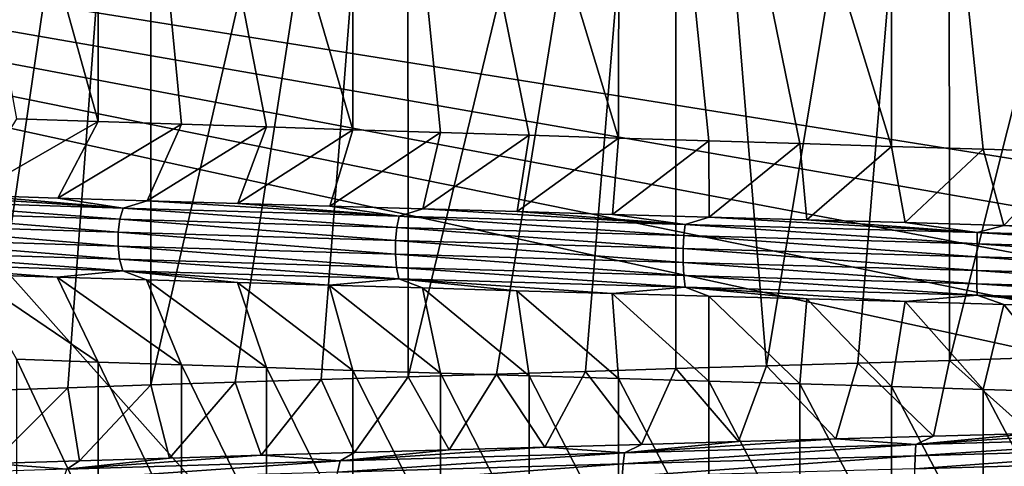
# Model space of a CAD drawing. Header units: metres. Extents: x -205 to 205, y -104 to 104.
# Tile 890 of 1056: x -5.8 to -0.3, y -52.68 to -50.18. Entities that reach past the tile are written whole.
import ezdxf

# ---------------------------------------------------------------- set-up
doc = ezdxf.new("R2010")
doc.units = ezdxf.units.M
doc.layers.add('solid_01_2-CONSUMER_EHM_BOX_SW0001', color=7, linetype='CONTINUOUS')

msp = doc.modelspace()

# ---------------------------------------------------------------- linework, layer by layer
at = {"layer": 'solid_01_2-CONSUMER_EHM_BOX_SW0001'}
for points in [[(-200.010849, -74.958488), (-200.010773, 75.041512), (-0.010778, 75.04142)], [(-0.010849, -74.95858), (-200.010849, -74.958488), (-0.010778, 75.04142)], [(38.274673, -42.903759, 75), (-63.60397, -54.56757, 75), (63.596031, -54.576706, 75)], [(38.274673, -42.903759, 75), (37.499931, -42.958599, 75), (-63.60397, -54.56757, 75)], [(37.499931, -42.958599, 75), (-37.500069, -42.958565, 75), (-63.60397, -54.56757, 75)], [(-6.699158, -45.958576, 14.244367), (-5.818768, -50.736343, 13.720139), (-5.362175, -50.751331, 13.485897)], [(-6.699158, -45.958576, 14.244367), (-5.362175, -50.751331, 13.485897), (-5.35628, -45.95858, 13.483854)], [(-5.066296, -45.95858, 35.652481), (-5.984097, -52.254013, 35.188969), (-6.42854, -45.958576, 34.927391)], [(-5.066296, -45.95858, 35.652481), (-5.531179, -52.23872, 35.43021), (-5.984097, -52.254013, 35.188969)], [(-5.066296, -45.95858, 35.652481), (-5.068558, -52.223446, 35.652267), (-5.531179, -52.23872, 35.43021)], [(-5.35628, -45.95858, 13.483854), (-5.362175, -50.751331, 13.485897), (-4.896195, -50.766399, 13.270994)], [(-5.35628, -45.95858, 13.483854), (-4.896195, -50.766399, 13.270994), (-4.421668, -50.781628, 13.075811)], [(-5.35628, -45.95858, 13.483854), (-4.421668, -50.781628, 13.075811), (-3.93944, -50.797035, 12.900691)], [(-5.35628, -45.95858, 13.483854), (-3.93944, -50.797035, 12.900691), (-3.938231, -45.95858, 12.9007)], [(-3.633486, -45.95858, 36.198338), (-4.597059, -52.208179, 35.854748), (-5.068558, -52.223446, 35.652267)], [(-3.633486, -45.95858, 36.198338), (-5.068558, -52.223446, 35.652267), (-5.066296, -45.95858, 35.652481)], [(-3.633486, -45.95858, 36.198338), (-4.117526, -52.192909, 36.037296), (-4.597059, -52.208179, 35.854748)], [(-3.633486, -45.95858, 36.198338), (-3.630812, -52.177673, 36.199585), (-4.117526, -52.192909, 36.037296)], [(-3.938231, -45.95858, 12.9007), (-3.93944, -50.797035, 12.900691), (-3.450342, -50.812557, 12.745928)], [(-3.938231, -45.95858, 12.9007), (-3.450342, -50.812557, 12.745928), (-2.955211, -50.82814, 12.611783)], [(-3.938231, -45.95858, 12.9007), (-2.955211, -50.82814, 12.611783), (-2.454891, -50.843723, 12.498483)], [(-3.938231, -45.95858, 12.9007), (-2.454891, -50.843723, 12.498483), (-2.448176, -45.95858, 12.49776)], [(-2.133346, -45.95858, 36.56218), (-3.630812, -52.177673, 36.199585), (-3.633486, -45.95858, 36.198338)], [(-2.133346, -45.95858, 36.56218), (-3.137759, -52.162468, 36.341347), (-3.630812, -52.177673, 36.199585)], [(-2.133346, -45.95858, 36.56218), (-2.639216, -52.147263, 36.462337), (-3.137759, -52.162468, 36.341347)], [(-2.133346, -45.95858, 36.56218), (-2.136037, -52.13203, 36.562347), (-2.639216, -52.147263, 36.462337)], [(-2.448176, -45.95858, 12.49776), (-2.454891, -50.843723, 12.498483), (-1.950234, -50.859245, 12.406224)], [(-2.448176, -45.95858, 12.49776), (-1.950234, -50.859245, 12.406224), (-1.442101, -50.87466, 12.335171)], [(-2.448176, -45.95858, 12.49776), (-1.442101, -50.87466, 12.335171), (-0.931378, -50.889996, 12.285452)], [(-2.448176, -45.95858, 12.49776), (-0.931378, -50.889996, 12.285452), (-0.930003, -45.95858, 12.285864)], [(-2.133346, -45.95858, 36.56218), (-1.629087, -52.116737, 36.641205), (-2.136037, -52.13203, 36.562347)], [(-0.610041, -45.95858, 36.734287), (-1.629087, -52.116737, 36.641205), (-2.133346, -45.95858, 36.56218)], [(-0.610041, -45.95858, 36.734287), (-1.119234, -52.101353, 36.698772), (-1.629087, -52.116737, 36.641205)], [(-0.610041, -45.95858, 36.734287), (-0.607368, -52.085835, 36.73494), (-1.119234, -52.101353, 36.698772)], [(-0.930003, -45.95858, 12.285864), (-0.931378, -50.889996, 12.285452), (-0.418984, -50.905281, 12.257165)], [(-0.930003, -45.95858, 12.285864), (-0.418984, -50.905281, 12.257165), (0.094159, -50.920532, 12.250362)], [(-0.930003, -45.95858, 12.285864), (0.094159, -50.920532, 12.250362), (0.607126, -50.935776, 12.265059)], [(-0.930003, -45.95858, 12.285864), (0.607126, -50.935776, 12.265059), (0.613479, -45.95858, 12.265895)], [(0.9336, -45.95858, 36.713848), (-0.607368, -52.085835, 36.73494), (-0.610041, -45.95858, 36.734287)], [(0.9336, -45.95858, 36.713848), (-0.094405, -52.070229, 36.749638), (-0.607368, -52.085835, 36.73494)], [(-18.22703, -48.090942, 1.5), (-5.630291, -67.95858, 1.5), (-5.630288, -62.958576, 1.5)], [(-18.22703, -48.090942, 1.5), (-17.911137, -55.43634, 1.5), (-5.630291, -67.95858, 1.5)], [(-18.22703, -48.090942, 1.5), (2.272685, -57.825691, 1.5), (2.383508, -57.876068, 1.5)], [(17.869715, -55.958588, 1.5), (-18.22703, -48.090942, 1.5), (2.383508, -57.876068, 1.5)], [(-18.22703, -48.090942, 1.5), (2.160206, -57.777332, 1.5), (2.272685, -57.825691, 1.5)], [(-18.22703, -48.090942, 1.5), (2.046323, -57.731113, 1.5), (2.160206, -57.777332, 1.5)], [(-18.22703, -48.090942, 1.5), (1.931286, -57.687164, 1.5), (2.046323, -57.731113, 1.5)], [(-18.22703, -48.090942, 1.5), (1.815346, -57.645607, 1.5), (1.931286, -57.687164, 1.5)], [(-18.22703, -48.090942, 1.5), (1.698754, -57.606567, 1.5), (1.815346, -57.645607, 1.5)], [(-18.22703, -48.090942, 1.5), (1.58176, -57.570175, 1.5), (1.698754, -57.606567, 1.5)], [(-18.22703, -48.090942, 1.5), (1.464615, -57.536556, 1.5), (1.58176, -57.570175, 1.5)], [(-18.22703, -48.090942, 1.5), (1.34757, -57.505833, 1.5), (1.464615, -57.536556, 1.5)], [(-18.22703, -48.090942, 1.5), (1.230092, -57.477871, 1.5), (1.34757, -57.505833, 1.5)], [(-18.22703, -48.090942, 1.5), (1.111593, -57.45245, 1.5), (1.230092, -57.477871, 1.5)], [(-18.22703, -48.090942, 1.5), (0.992244, -57.429573, 1.5), (1.111593, -57.45245, 1.5)], [(-18.22703, -48.090942, 1.5), (0.872213, -57.40926, 1.5), (0.992244, -57.429573, 1.5)], [(-18.22703, -48.090942, 1.5), (0.75167, -57.391506, 1.5), (0.872213, -57.40926, 1.5)], [(-18.22703, -48.090942, 1.5), (0.630784, -57.376328, 1.5), (0.75167, -57.391506, 1.5)], [(-18.22703, -48.090942, 1.5), (0.509724, -57.363724, 1.5), (0.630784, -57.376328, 1.5)], [(-18.22703, -48.090942, 1.5), (0.388659, -57.35371, 1.5), (0.509724, -57.363724, 1.5)], [(-18.22703, -48.090942, 1.5), (0.267759, -57.346291, 1.5), (0.388659, -57.35371, 1.5)], [(-18.22703, -48.090942, 1.5), (0.147194, -57.341473, 1.5), (0.267759, -57.346291, 1.5)], [(-18.22703, -48.090942, 1.5), (0.027132, -57.339264, 1.5), (0.147194, -57.341473, 1.5)], [(-18.22703, -48.090942, 1.5), (-0.092761, -57.339657, 1.5), (0.027132, -57.339264, 1.5)], [(-18.22703, -48.090942, 1.5), (-0.212864, -57.34264, 1.5), (-0.092761, -57.339657, 1.5)], [(-18.22703, -48.090942, 1.5), (-0.333079, -57.348209, 1.5), (-0.212864, -57.34264, 1.5)], [(-18.22703, -48.090942, 1.5), (-0.453309, -57.356365, 1.5), (-0.333079, -57.348209, 1.5)], [(-18.22703, -48.090942, 1.5), (-0.573453, -57.367115, 1.5), (-0.453309, -57.356365, 1.5)], [(-18.22703, -48.090942, 1.5), (-0.693414, -57.380451, 1.5), (-0.573453, -57.367115, 1.5)], [(-18.22703, -48.090942, 1.5), (-0.813093, -57.396381, 1.5), (-0.693414, -57.380451, 1.5)], [(-18.22703, -48.090942, 1.5), (-0.932392, -57.414902, 1.5), (-0.813093, -57.396381, 1.5)], [(-18.22703, -48.090942, 1.5), (-1.051211, -57.436016, 1.5), (-0.932392, -57.414902, 1.5)], [(-18.22703, -48.090942, 1.5), (-1.169453, -57.459721, 1.5), (-1.051211, -57.436016, 1.5)], [(-18.22703, -48.090942, 1.5), (-1.287018, -57.486019, 1.5), (-1.169453, -57.459721, 1.5)], [(-18.22703, -48.090942, 1.5), (-1.40443, -57.515072, 1.5), (-1.287018, -57.486019, 1.5)], [(-18.22703, -48.090942, 1.5), (-1.52211, -57.546967, 1.5), (-1.40443, -57.515072, 1.5)], [(-18.22703, -48.090942, 1.5), (-1.6398, -57.581615, 1.5), (-1.52211, -57.546967, 1.5)], [(-18.22703, -48.090942, 1.5), (-1.757248, -57.618916, 1.5), (-1.6398, -57.581615, 1.5)], [(-18.22703, -48.090942, 1.5), (-1.874196, -57.658779, 1.5), (-1.757248, -57.618916, 1.5)], [(-18.22703, -48.090942, 1.5), (-1.990392, -57.701107, 1.5), (-1.874196, -57.658779, 1.5)], [(-18.22703, -48.090942, 1.5), (-2.105579, -57.745804, 1.5), (-1.990392, -57.701107, 1.5)], [(-18.22703, -48.090942, 1.5), (-2.219502, -57.792778, 1.5), (-2.105579, -57.745804, 1.5)], [(-18.22703, -48.090942, 1.5), (-2.331907, -57.84193, 1.5), (-2.219502, -57.792778, 1.5)], [(-18.22703, -48.090942, 1.5), (-2.442538, -57.893169, 1.5), (-2.331907, -57.84193, 1.5)], [(-18.22703, -48.090942, 1.5), (-2.55114, -57.9464, 1.5), (-2.442538, -57.893169, 1.5)], [(-18.22703, -48.090942, 1.5), (-2.658255, -58.002037, 1.5), (-2.55114, -57.9464, 1.5)], [(-18.22703, -48.090942, 1.5), (-2.764479, -58.060429, 1.5), (-2.658255, -58.002037, 1.5)], [(-18.22703, -48.090942, 1.5), (-2.869641, -58.121384, 1.5), (-2.764479, -58.060429, 1.5)], [(-18.22703, -48.090942, 1.5), (-2.973569, -58.184711, 1.5), (-2.869641, -58.121384, 1.5)], [(-18.22703, -48.090942, 1.5), (-3.07609, -58.250217, 1.5), (-2.973569, -58.184711, 1.5)], [(-18.22703, -48.090942, 1.5), (-3.177035, -58.317711, 1.5), (-3.07609, -58.250217, 1.5)], [(-18.22703, -48.090942, 1.5), (-3.27623, -58.387001, 1.5), (-3.177035, -58.317711, 1.5)], [(-18.22703, -48.090942, 1.5), (-3.373504, -58.457897, 1.5), (-3.27623, -58.387001, 1.5)], [(-18.22703, -48.090942, 1.5), (-3.468686, -58.530205, 1.5), (-3.373504, -58.457897, 1.5)], [(-18.22703, -48.090942, 1.5), (-3.561604, -58.603733, 1.5), (-3.468686, -58.530205, 1.5)], [(-18.22703, -48.090942, 1.5), (-3.652086, -58.678291, 1.5), (-3.561604, -58.603733, 1.5)], [(-18.22703, -48.090942, 1.5), (-3.74033, -58.754299, 1.5), (-3.652086, -58.678291, 1.5)], [(-18.22703, -48.090942, 1.5), (-3.826639, -58.832218, 1.5), (-3.74033, -58.754299, 1.5)], [(-18.22703, -48.090942, 1.5), (-3.924866, -58.925354, 1.5), (-3.826639, -58.832218, 1.5)], [(-18.22703, -48.090942, 1.5), (-4.020411, -59.020676, 1.5), (-3.924866, -58.925354, 1.5)], [(-18.22703, -48.090942, 1.5), (-4.11325, -59.117973, 1.5), (-4.020411, -59.020676, 1.5)], [(-18.22703, -48.090942, 1.5), (-4.203356, -59.217018, 1.5), (-4.11325, -59.117973, 1.5)], [(-18.22703, -48.090942, 1.5), (-4.290704, -59.317596, 1.5), (-4.203356, -59.217018, 1.5)], [(-18.22703, -48.090942, 1.5), (-4.375269, -59.419479, 1.5), (-4.290704, -59.317596, 1.5)], [(-18.22703, -48.090942, 1.5), (-4.457025, -59.522457, 1.5), (-4.375269, -59.419479, 1.5)], [(-18.22703, -48.090942, 1.5), (-4.535947, -59.626347, 1.5), (-4.457025, -59.522457, 1.5)], [(-18.22703, -48.090942, 1.5), (-4.612035, -59.731724, 1.5), (-4.535947, -59.626347, 1.5)], [(-18.22703, -48.090942, 1.5), (-4.685312, -59.838741, 1.5), (-4.612035, -59.731724, 1.5)], [(-18.22703, -48.090942, 1.5), (-4.755798, -59.947269, 1.5), (-4.685312, -59.838741, 1.5)], [(-18.22703, -48.090942, 1.5), (-4.823514, -60.057186, 1.5), (-4.755798, -59.947269, 1.5)], [(-18.22703, -48.090942, 1.5), (-4.888482, -60.168362, 1.5), (-4.823514, -60.057186, 1.5)], [(-18.22703, -48.090942, 1.5), (-4.950724, -60.28067, 1.5), (-4.888482, -60.168362, 1.5)], [(-18.22703, -48.090942, 1.5), (-5.010259, -60.393993, 1.5), (-4.950724, -60.28067, 1.5)], [(-18.22703, -48.090942, 1.5), (-5.06711, -60.508198, 1.5), (-5.010259, -60.393993, 1.5)], [(-18.22703, -48.090942, 1.5), (-5.121298, -60.623161, 1.5), (-5.06711, -60.508198, 1.5)], [(-18.22703, -48.090942, 1.5), (-5.172844, -60.739056, 1.5), (-5.121298, -60.623161, 1.5)], [(-18.22703, -48.090942, 1.5), (-5.221743, -60.856247, 1.5), (-5.172844, -60.739056, 1.5)], [(-18.22703, -48.090942, 1.5), (-5.26797, -60.974621, 1.5), (-5.221743, -60.856247, 1.5)], [(-18.22703, -48.090942, 1.5), (-5.311498, -61.09404, 1.5), (-5.26797, -60.974621, 1.5)], [(-18.22703, -48.090942, 1.5), (-5.352302, -61.214375, 1.5), (-5.311498, -61.09404, 1.5)], [(-18.22703, -48.090942, 1.5), (-5.390356, -61.335499, 1.5), (-5.352302, -61.214375, 1.5)], [(-18.22703, -48.090942, 1.5), (-5.425634, -61.457275, 1.5), (-5.390356, -61.335499, 1.5)], [(-18.22703, -48.090942, 1.5), (-5.458111, -61.579575, 1.5), (-5.425634, -61.457275, 1.5)], [(-18.22703, -48.090942, 1.5), (-5.487761, -61.702267, 1.5), (-5.458111, -61.579575, 1.5)], [(-18.22703, -48.090942, 1.5), (-5.514565, -61.82526, 1.5), (-5.487761, -61.702267, 1.5)], [(-18.22703, -48.090942, 1.5), (-5.53857, -61.948792, 1.5), (-5.514565, -61.82526, 1.5)], [(-18.22703, -48.090942, 1.5), (-5.559789, -62.072918, 1.5), (-5.53857, -61.948792, 1.5)], [(-18.22703, -48.090942, 1.5), (-5.57822, -62.197647, 1.5), (-5.559789, -62.072918, 1.5)], [(-18.22703, -48.090942, 1.5), (-5.593865, -62.322971, 1.5), (-5.57822, -62.197647, 1.5)], [(-18.22703, -48.090942, 1.5), (-5.606723, -62.448895, 1.5), (-5.593865, -62.322971, 1.5)], [(-18.22703, -48.090942, 1.5), (-5.616795, -62.575417, 1.5), (-5.606723, -62.448895, 1.5)], [(-18.22703, -48.090942, 1.5), (-5.624079, -62.702541, 1.5), (-5.616795, -62.575417, 1.5)], [(-18.22703, -48.090942, 1.5), (-5.628577, -62.830261, 1.5), (-5.624079, -62.702541, 1.5)], [(-18.22703, -48.090942, 1.5), (-5.630288, -62.958576, 1.5), (-5.628577, -62.830261, 1.5)], [(18.174229, -53.899757, 1.5), (18.205357, -48.090961, 1.5), (-18.22703, -48.090942, 1.5)], [(18.041845, -54.405605, 1.5), (18.174229, -53.899757, 1.5), (-18.22703, -48.090942, 1.5)], [(17.946911, -54.917667, 1.5), (18.041845, -54.405605, 1.5), (-18.22703, -48.090942, 1.5)], [(17.889599, -55.434975, 1.5), (17.946911, -54.917667, 1.5), (-18.22703, -48.090942, 1.5)], [(17.869715, -55.958588, 1.5), (17.889599, -55.434975, 1.5), (-18.22703, -48.090942, 1.5)], [(-12.004293, -59.071278, 72), (-12.003539, -48.571278, 72), (11.996461, -48.573002, 72)], [(-12.004293, -59.071278, 72), (11.996461, -48.573002, 72), (11.995707, -59.073002, 72)], [(-7.186864, -50.113178, 9.093801), (6.776237, -65.803871, 8.908916), (-7.186864, -65.803871, 9.093801)], [(-7.186864, -50.113178, 9.093801), (6.776237, -50.113178, 8.908916), (6.776237, -65.803871, 8.908916)], [(7.186669, -50.113178, 39.9062), (-6.776433, -65.803871, 40.091084), (7.186669, -65.803871, 39.9062)], [(-6.776433, -50.113178, 40.091084), (-6.776433, -65.803871, 40.091084), (7.186669, -50.113178, 39.9062)], [(-5.362175, -50.751331, 13.485897), (-5.818768, -50.736343, 13.720139), (-6.07984, -51.163197, 12.886007)], [(-5.362175, -50.751331, 13.485897), (-6.07984, -51.163197, 12.886007), (-5.58794, -51.178478, 12.640764)], [(-4.896195, -50.766399, 13.270994), (-5.362175, -50.751331, 13.485897), (-5.58794, -51.178478, 12.640764)], [(-4.896195, -50.766399, 13.270994), (-5.58794, -51.178478, 12.640764), (-5.088171, -51.193748, 12.417068)], [(-4.421668, -50.781628, 13.075811), (-4.896195, -50.766399, 13.270994), (-5.088171, -51.193748, 12.417068)], [(-4.421668, -50.781628, 13.075811), (-5.088171, -51.193748, 12.417068), (-4.581614, -51.208984, 12.215321)], [(-3.93944, -50.797035, 12.900691), (-4.421668, -50.781628, 13.075811), (-4.581614, -51.208984, 12.215321)], [(-3.93944, -50.797035, 12.900691), (-4.581614, -51.208984, 12.215321), (-4.068371, -51.224201, 12.035562)], [(-3.450342, -50.812557, 12.745928), (-3.93944, -50.797035, 12.900691), (-4.068371, -51.224201, 12.035562)], [(-3.450342, -50.812557, 12.745928), (-4.068371, -51.224201, 12.035562), (-3.54842, -51.239414, 11.87786)], [(-2.955211, -50.82814, 12.611783), (-3.450342, -50.812557, 12.745928), (-3.54842, -51.239414, 11.87786)], [(-2.955211, -50.82814, 12.611783), (-3.54842, -51.239414, 11.87786), (-3.021794, -51.254646, 11.742105)], [(-2.454891, -50.843723, 12.498483), (-2.955211, -50.82814, 12.611783), (-3.021794, -51.254646, 11.742105)], [(-2.454891, -50.843723, 12.498483), (-3.021794, -51.254646, 11.742105), (-2.488527, -51.269909, 11.628221)], [(-1.950234, -50.859245, 12.406224), (-2.454891, -50.843723, 12.498483), (-2.488527, -51.269909, 11.628221)], [(-1.950234, -50.859245, 12.406224), (-2.488527, -51.269909, 11.628221), (-1.948679, -51.285225, 11.536284)], [(-1.442101, -50.87466, 12.335171), (-1.950234, -50.859245, 12.406224), (-1.948679, -51.285225, 11.536284)], [(-1.442101, -50.87466, 12.335171), (-1.948679, -51.285225, 11.536284), (-1.403214, -51.300613, 11.466576)], [(-0.931378, -50.889996, 12.285452), (-1.442101, -50.87466, 12.335171), (-1.403214, -51.300613, 11.466576)], [(-0.931378, -50.889996, 12.285452), (-1.403214, -51.300613, 11.466576), (-0.853936, -51.316036, 11.419457)], [(-0.418984, -50.905281, 12.257165), (-0.931378, -50.889996, 12.285452), (-0.853936, -51.316036, 11.419457)], [(-0.418984, -50.905281, 12.257165), (-0.853936, -51.316036, 11.419457), (-0.302713, -51.33147, 11.39516)], [(0.094159, -50.920532, 12.250362), (-0.418984, -50.905281, 12.257165), (-0.302713, -51.33147, 11.39516)], [(0.094159, -50.920532, 12.250362), (-0.302713, -51.33147, 11.39516), (0.248574, -51.346878, 11.393764)], [(-5.222094, -51.235111, 12.407064), (-6.562252, -51.147903, 13.152116), (-6.682109, -51.189545, 13.150904)], [(-5.222094, -51.235111, 12.407064), (-6.07984, -51.163197, 12.886007), (-6.562252, -51.147903, 13.152116)], [(-6.682109, -51.189545, 13.150904), (-6.705655, -51.25185, 13.11089), (-5.240492, -51.297417, 12.36443)], [(-5.222094, -51.235111, 12.407064), (-6.682109, -51.189545, 13.150904), (-5.240492, -51.297417, 12.36443)], [(-5.222094, -51.235111, 12.407064), (-5.58794, -51.178478, 12.640764), (-6.07984, -51.163197, 12.886007)], [(-5.222094, -51.235111, 12.407064), (-5.088171, -51.193748, 12.417068), (-5.58794, -51.178478, 12.640764)], [(-3.681374, -51.280678, 11.851536), (-5.088171, -51.193748, 12.417068), (-5.222094, -51.235111, 12.407064)], [(-3.681374, -51.280678, 11.851536), (-4.581614, -51.208984, 12.215321), (-5.088171, -51.193748, 12.417068)], [(-6.705655, -51.25185, 13.11089), (-6.718833, -51.324665, 13.088501), (-5.250791, -51.370232, 12.340574)], [(-5.240492, -51.297417, 12.36443), (-6.705655, -51.25185, 13.11089), (-5.250791, -51.370232, 12.340574)], [(-5.222094, -51.235111, 12.407064), (-5.240492, -51.297417, 12.36443), (-3.694341, -51.342983, 11.806945)], [(-3.681374, -51.280678, 11.851536), (-5.222094, -51.235111, 12.407064), (-3.694341, -51.342983, 11.806945)], [(-3.681374, -51.280678, 11.851536), (-4.068371, -51.224201, 12.035562), (-4.581614, -51.208984, 12.215321)], [(-3.681374, -51.280678, 11.851536), (-3.54842, -51.239414, 11.87786), (-4.068371, -51.224201, 12.035562)], [(-2.082624, -51.326241, 11.494579), (-3.54842, -51.239414, 11.87786), (-3.681374, -51.280678, 11.851536)], [(-2.082624, -51.326241, 11.494579), (-3.021794, -51.254646, 11.742105), (-3.54842, -51.239414, 11.87786)], [(-2.082624, -51.326241, 11.494579), (-2.488527, -51.269909, 11.628221), (-3.021794, -51.254646, 11.742105)], [(-5.240492, -51.297417, 12.36443), (-5.250791, -51.370232, 12.340574), (-3.701599, -51.415798, 11.781993)], [(-3.694341, -51.342983, 11.806945), (-5.240492, -51.297417, 12.36443), (-3.701599, -51.415798, 11.781993)], [(-3.681374, -51.280678, 11.851536), (-3.694341, -51.342983, 11.806945), (-2.089955, -51.388546, 11.44873)], [(-2.082624, -51.326241, 11.494579), (-3.681374, -51.280678, 11.851536), (-2.089955, -51.388546, 11.44873)], [(-2.082624, -51.326241, 11.494579), (-1.948679, -51.285225, 11.536284), (-2.488527, -51.269909, 11.628221)], [(-0.451234, -51.371807, 11.338023), (-1.948679, -51.285225, 11.536284), (-2.082624, -51.326241, 11.494579)], [(-0.451234, -51.371807, 11.338023), (-1.403214, -51.300613, 11.466576), (-1.948679, -51.285225, 11.536284)], [(-0.451234, -51.371807, 11.338023), (-0.853936, -51.316036, 11.419457), (-1.403214, -51.300613, 11.466576)], [(-0.451234, -51.371807, 11.338023), (-0.302713, -51.33147, 11.39516), (-0.853936, -51.316036, 11.419457)], [(-6.718833, -51.324665, 13.088501), (-6.719713, -51.401382, 13.087009), (-5.251479, -51.446945, 12.338984)], [(-5.250791, -51.370232, 12.340574), (-6.718833, -51.324665, 13.088501), (-5.251479, -51.446945, 12.338984)], [(-5.250791, -51.370232, 12.340574), (-5.251479, -51.446945, 12.338984), (-3.702085, -51.492512, 11.78033)], [(-3.701599, -51.415798, 11.781993), (-5.250791, -51.370232, 12.340574), (-3.702085, -51.492512, 11.78033)], [(-3.694341, -51.342983, 11.806945), (-3.701599, -51.415798, 11.781993), (-2.094059, -51.461361, 11.423076)], [(-2.089955, -51.388546, 11.44873), (-3.694341, -51.342983, 11.806945), (-2.094059, -51.461361, 11.423076)], [(-2.082624, -51.326241, 11.494579), (-2.089955, -51.388546, 11.44873), (-0.452813, -51.434113, 11.291624)], [(-0.451234, -51.371807, 11.338023), (-2.082624, -51.326241, 11.494579), (-0.452813, -51.434113, 11.291624)], [(-0.451234, -51.371807, 11.338023), (-0.452813, -51.434113, 11.291624), (1.191268, -51.479679, 11.336411)], [(1.187072, -51.417374, 11.382651), (-0.302713, -51.33147, 11.39516), (-0.451234, -51.371807, 11.338023)], [(1.187072, -51.417374, 11.382651), (-0.451234, -51.371807, 11.338023), (1.191268, -51.479679, 11.336411)], [(1.187072, -51.417374, 11.382651), (0.248574, -51.346878, 11.393764), (-0.302713, -51.33147, 11.39516)], [(-6.719713, -51.401382, 13.087009), (-6.708215, -51.475304, 13.106531), (-5.242492, -51.52087, 12.359786)], [(-5.251479, -51.446945, 12.338984), (-6.719713, -51.401382, 13.087009), (-5.242492, -51.52087, 12.359786)], [(-3.701599, -51.415798, 11.781993), (-3.702085, -51.492512, 11.78033), (-2.094335, -51.538078, 11.421365)], [(-2.094059, -51.461361, 11.423076), (-3.701599, -51.415798, 11.781993), (-2.094335, -51.538078, 11.421365)], [(-2.089955, -51.388546, 11.44873), (-2.094059, -51.461361, 11.423076), (-0.453699, -51.506927, 11.26566)], [(-0.452813, -51.434113, 11.291624), (-2.089955, -51.388546, 11.44873), (-0.453699, -51.506927, 11.26566)], [(-6.708215, -51.475304, 13.106531), (-6.686105, -51.53965, 13.144058), (-5.22521, -51.585217, 12.399775)], [(-5.242492, -51.52087, 12.359786), (-6.708215, -51.475304, 13.106531), (-5.22521, -51.585217, 12.399775)], [(-5.251479, -51.446945, 12.338984), (-5.242492, -51.52087, 12.359786), (-3.695748, -51.566433, 11.802088)], [(-3.702085, -51.492512, 11.78033), (-5.251479, -51.446945, 12.338984), (-3.695748, -51.566433, 11.802088)], [(-2.094059, -51.461361, 11.423076), (-2.094335, -51.538078, 11.421365), (-0.45376, -51.583645, 11.263929)], [(-0.453699, -51.506927, 11.26566), (-2.094059, -51.461361, 11.423076), (-0.45376, -51.583645, 11.263929)], [(-0.452813, -51.434113, 11.291624), (-0.453699, -51.506927, 11.26566), (1.193614, -51.552494, 11.310535)], [(1.191268, -51.479679, 11.336411), (-0.452813, -51.434113, 11.291624), (1.193614, -51.552494, 11.310535)], [(-5.242492, -51.52087, 12.359786), (-5.22521, -51.585217, 12.399775), (-3.683562, -51.630779, 11.843915)], [(-3.695748, -51.566433, 11.802088), (-5.242492, -51.52087, 12.359786), (-3.683562, -51.630779, 11.843915)], [(-3.702085, -51.492512, 11.78033), (-3.695748, -51.566433, 11.802088), (-2.090748, -51.612, 11.443738)], [(-2.094335, -51.538078, 11.421365), (-3.702085, -51.492512, 11.78033), (-2.090748, -51.612, 11.443738)], [(-2.094335, -51.538078, 11.421365), (-2.090748, -51.612, 11.443738), (-0.45298, -51.657566, 11.286572)], [(-0.45376, -51.583645, 11.263929), (-2.094335, -51.538078, 11.421365), (-0.45298, -51.657566, 11.286572)], [(-0.453699, -51.506927, 11.26566), (-0.45376, -51.583645, 11.263929), (1.193769, -51.629208, 11.30881)], [(1.193614, -51.552494, 11.310535), (-0.453699, -51.506927, 11.26566), (1.193769, -51.629208, 11.30881)], [(-6.686105, -51.53965, 13.144058), (-6.084246, -51.60508, 12.876661), (-5.591899, -51.620499, 12.631212)], [(-5.22521, -51.585217, 12.399775), (-6.686105, -51.53965, 13.144058), (-5.591899, -51.620499, 12.631212)], [(-5.22521, -51.585217, 12.399775), (-5.591899, -51.620499, 12.631212), (-5.091722, -51.635818, 12.407354)], [(-5.22521, -51.585217, 12.399775), (-5.091722, -51.635818, 12.407354), (-4.584803, -51.651039, 12.205482)], [(-5.22521, -51.585217, 12.399775), (-4.584803, -51.651039, 12.205482), (-4.071227, -51.666203, 12.025624)], [(-3.683562, -51.630779, 11.843915), (-5.22521, -51.585217, 12.399775), (-4.071227, -51.666203, 12.025624)], [(-3.695748, -51.566433, 11.802088), (-3.683562, -51.630779, 11.843915), (-2.083848, -51.676346, 11.486747)], [(-2.090748, -51.612, 11.443738), (-3.695748, -51.566433, 11.802088), (-2.083848, -51.676346, 11.486747)], [(-0.45376, -51.583645, 11.263929), (-0.45298, -51.657566, 11.286572), (1.19173, -51.703129, 11.331377)], [(1.193769, -51.629208, 11.30881), (-0.45376, -51.583645, 11.263929), (1.19173, -51.703129, 11.331377)], [(-6.084246, -51.60508, 12.876661), (-5.818681, -52.07959, 13.720092), (-5.36208, -52.095306, 13.48585)], [(-5.591899, -51.620499, 12.631212), (-6.084246, -51.60508, 12.876661), (-5.36208, -52.095306, 13.48585)], [(-5.591899, -51.620499, 12.631212), (-5.36208, -52.095306, 13.48585), (-4.896092, -52.110939, 13.270948)], [(-5.091722, -51.635818, 12.407354), (-5.591899, -51.620499, 12.631212), (-4.896092, -52.110939, 13.270948)], [(-5.091722, -51.635818, 12.407354), (-4.896092, -52.110939, 13.270948), (-4.421558, -52.126392, 13.075768)], [(-4.584803, -51.651039, 12.205482), (-5.091722, -51.635818, 12.407354), (-4.421558, -52.126392, 13.075768)], [(-3.683562, -51.630779, 11.843915), (-4.071227, -51.666203, 12.025624), (-3.550951, -51.681343, 11.867838)], [(-3.683562, -51.630779, 11.843915), (-3.550951, -51.681343, 11.867838), (-3.02399, -51.696487, 11.732006)], [(-3.683562, -51.630779, 11.843915), (-3.02399, -51.696487, 11.732006), (-2.490355, -51.711678, 11.618052)], [(-2.083848, -51.676346, 11.486747), (-3.683562, -51.630779, 11.843915), (-2.490355, -51.711678, 11.618052)], [(-2.090748, -51.612, 11.443738), (-2.083848, -51.676346, 11.486747), (-0.451475, -51.721912, 11.3301)], [(-0.45298, -51.657566, 11.286572), (-2.090748, -51.612, 11.443738), (-0.451475, -51.721912, 11.3301)], [(-4.584803, -51.651039, 12.205482), (-4.421558, -52.126392, 13.075768), (-3.939327, -52.141651, 12.900653)], [(-4.071227, -51.666203, 12.025624), (-4.584803, -51.651039, 12.205482), (-3.939327, -52.141651, 12.900653)], [(-4.071227, -51.666203, 12.025624), (-3.939327, -52.141651, 12.900653), (-3.450228, -52.156776, 12.745894)], [(-3.550951, -51.681343, 11.867838), (-4.071227, -51.666203, 12.025624), (-3.450228, -52.156776, 12.745894)], [(-3.550951, -51.681343, 11.867838), (-3.450228, -52.156776, 12.745894), (-2.955097, -52.171841, 12.611753)], [(-3.02399, -51.696487, 11.732006), (-3.550951, -51.681343, 11.867838), (-2.955097, -52.171841, 12.611753)], [(-3.02399, -51.696487, 11.732006), (-2.955097, -52.171841, 12.611753), (-2.454775, -52.186901, 12.498459)], [(-2.490355, -51.711678, 11.618052), (-3.02399, -51.696487, 11.732006), (-2.454775, -52.186901, 12.498459)], [(-2.083848, -51.676346, 11.486747), (-2.490355, -51.711678, 11.618052), (-1.950088, -51.726944, 11.526052)], [(-2.083848, -51.676346, 11.486747), (-1.950088, -51.726944, 11.526052), (-1.404154, -51.742264, 11.456292)], [(-2.083848, -51.676346, 11.486747), (-1.404154, -51.742264, 11.456292), (-0.854378, -51.757622, 11.409145)], [(-0.451475, -51.721912, 11.3301), (-2.083848, -51.676346, 11.486747), (-0.854378, -51.757622, 11.409145)], [(-0.45298, -51.657566, 11.286572), (-0.451475, -51.721912, 11.3301), (1.187817, -51.767475, 11.374759)], [(1.19173, -51.703129, 11.331377), (-0.45298, -51.657566, 11.286572), (1.187817, -51.767475, 11.374759)], [(-2.490355, -51.711678, 11.618052), (-2.454775, -52.186901, 12.498459), (-1.950114, -52.202026, 12.406205)], [(-1.950088, -51.726944, 11.526052), (-2.490355, -51.711678, 11.618052), (-1.950114, -52.202026, 12.406205)], [(-1.950088, -51.726944, 11.526052), (-1.950114, -52.202026, 12.406205), (-1.441973, -52.21727, 12.335155)], [(-1.404154, -51.742264, 11.456292), (-1.950088, -51.726944, 11.526052), (-1.441973, -52.21727, 12.335155)], [(-1.404154, -51.742264, 11.456292), (-1.441973, -52.21727, 12.335155), (-0.931236, -52.232594, 12.285441)], [(-0.854378, -51.757622, 11.409145), (-1.404154, -51.742264, 11.456292), (-0.931236, -52.232594, 12.285441)], [(-0.854378, -51.757622, 11.409145), (-0.931236, -52.232594, 12.285441), (-0.418824, -52.247974, 12.257159)], [(-0.451475, -51.721912, 11.3301), (-0.854378, -51.757622, 11.409145), (-0.302645, -51.772995, 11.384842)], [(-0.302645, -51.772995, 11.384842), (-0.854378, -51.757622, 11.409145), (-0.418824, -52.247974, 12.257159)], [(-0.451475, -51.721912, 11.3301), (-0.302645, -51.772995, 11.384842), (0.249142, -51.788368, 11.383464)], [(-0.451475, -51.721912, 11.3301), (0.249142, -51.788368, 11.383464), (0.799082, -51.803722, 11.404941)], [(1.187817, -51.767475, 11.374759), (-0.451475, -51.721912, 11.3301), (0.799082, -51.803722, 11.404941)], [(-0.302645, -51.772995, 11.384842), (-0.418824, -52.247974, 12.257159), (0.094337, -52.26339, 12.250364)], [(0.249142, -51.788368, 11.383464), (-0.302645, -51.772995, 11.384842), (0.094337, -52.26339, 12.250364)], [(-5.362148, -53.051086, 13.485884), (-5.818681, -52.07959, 13.720092), (-5.818738, -53.036076, 13.720121)], [(-5.362148, -53.051086, 13.485884), (-5.36208, -52.095306, 13.48585), (-5.818681, -52.07959, 13.720092)], [(-1.119234, -52.101353, 36.698772), (-0.607368, -52.085835, 36.73494), (-0.695584, -52.509289, 37.591511)], [(-0.607368, -52.085835, 36.73494), (-0.149407, -52.493862, 37.609623), (-0.695584, -52.509289, 37.591511)], [(-0.607368, -52.085835, 36.73494), (-0.094405, -52.070229, 36.749638), (-0.149407, -52.493862, 37.609623)], [(-4.89617, -53.066193, 13.270982), (-5.36208, -52.095306, 13.48585), (-5.362148, -53.051086, 13.485884)], [(-4.89617, -53.066193, 13.270982), (-4.896092, -52.110939, 13.270948), (-5.36208, -52.095306, 13.48585)], [(-4.421638, -53.08147, 13.075799), (-4.896092, -52.110939, 13.270948), (-4.89617, -53.066193, 13.270982)], [(-4.421638, -53.08147, 13.075799), (-4.421558, -52.126392, 13.075768), (-4.896092, -52.110939, 13.270948)], [(-3.939397, -53.096977, 12.900676), (-4.421558, -52.126392, 13.075768), (-4.421638, -53.08147, 13.075799)], [(-3.939397, -53.096977, 12.900676), (-3.939327, -52.141651, 12.900653), (-4.421558, -52.126392, 13.075768)], [(-3.450282, -53.112648, 12.74591), (-3.939327, -52.141651, 12.900653), (-3.939397, -53.096977, 12.900676)], [(-3.450282, -53.112648, 12.74591), (-3.450228, -52.156776, 12.745894), (-3.939327, -52.141651, 12.900653)], [(-2.639216, -52.147263, 36.462337), (-2.136037, -52.13203, 36.562347), (-2.327217, -52.555405, 37.400475)], [(-2.136037, -52.13203, 36.562347), (-1.785082, -52.540081, 37.486935), (-2.327217, -52.555405, 37.400475)], [(-2.136037, -52.13203, 36.562347), (-1.629087, -52.116737, 36.641205), (-1.785082, -52.540081, 37.486935)], [(-1.629087, -52.116737, 36.641205), (-1.241018, -52.524704, 37.550606), (-1.785082, -52.540081, 37.486935)], [(-1.629087, -52.116737, 36.641205), (-1.119234, -52.101353, 36.698772), (-1.241018, -52.524704, 37.550606)], [(-1.119234, -52.101353, 36.698772), (-0.695584, -52.509289, 37.591511), (-1.241018, -52.524704, 37.550606)], [(-4.597059, -52.208179, 35.854748), (-4.117526, -52.192909, 36.037296), (-4.451812, -52.61647, 36.830532)], [(-4.117526, -52.192909, 36.037296), (-3.930399, -52.601219, 37.005901), (-4.451812, -52.61647, 36.830532)], [(-4.117526, -52.192909, 36.037296), (-3.630812, -52.177673, 36.199585), (-3.930399, -52.601219, 37.005901)], [(-3.630812, -52.177673, 36.199585), (-3.401458, -52.58596, 37.159645), (-3.930399, -52.601219, 37.005901)], [(-3.630812, -52.177673, 36.199585), (-3.137759, -52.162468, 36.341347), (-3.401458, -52.58596, 37.159645)], [(-2.95513, -53.128384, 12.611762), (-3.450228, -52.156776, 12.745894), (-3.450282, -53.112648, 12.74591)], [(-2.95513, -53.128384, 12.611762), (-2.955097, -52.171841, 12.611753), (-3.450228, -52.156776, 12.745894)], [(-3.137759, -52.162468, 36.341347), (-2.866536, -52.570694, 37.29129), (-3.401458, -52.58596, 37.159645)], [(-3.137759, -52.162468, 36.341347), (-2.639216, -52.147263, 36.462337), (-2.866536, -52.570694, 37.29129)], [(-2.45479, -53.144093, 12.498462), (-2.955097, -52.171841, 12.611753), (-2.95513, -53.128384, 12.611762)], [(-2.45479, -53.144093, 12.498462), (-2.454775, -52.186901, 12.498459), (-2.955097, -52.171841, 12.611753)], [(-2.639216, -52.147263, 36.462337), (-2.327217, -52.555405, 37.400475), (-2.866536, -52.570694, 37.29129)], [(-1.950118, -53.159676, 12.406205), (-2.454775, -52.186901, 12.498459), (-2.45479, -53.144093, 12.498462)], [(-1.950118, -53.159676, 12.406205), (-1.950114, -52.202026, 12.406205), (-2.454775, -52.186901, 12.498459)], [(-5.984097, -52.254013, 35.188969), (-5.531179, -52.23872, 35.43021), (-5.956851, -52.662266, 36.180187)], [(-5.531179, -52.23872, 35.43021), (-5.466113, -52.647003, 36.41721), (-5.956851, -52.662266, 36.180187)], [(-5.531179, -52.23872, 35.43021), (-5.068558, -52.223446, 35.652267), (-5.466113, -52.647003, 36.41721)], [(-5.068558, -52.223446, 35.652267), (-4.964198, -52.631733, 36.63409), (-5.466113, -52.647003, 36.41721)], [(-5.068558, -52.223446, 35.652267), (-4.597059, -52.208179, 35.854748), (-4.964198, -52.631733, 36.63409)], [(-4.597059, -52.208179, 35.854748), (-4.451812, -52.61647, 36.830532), (-4.964198, -52.631733, 36.63409)], [(-1.441977, -53.175041, 12.335155), (-1.950114, -52.202026, 12.406205), (-1.950118, -53.159676, 12.406205)], [(-1.441977, -53.175041, 12.335155), (-1.441973, -52.21727, 12.335155), (-1.950114, -52.202026, 12.406205)], [(-0.931253, -53.190178, 12.285442), (-1.441973, -52.21727, 12.335155), (-1.441977, -53.175041, 12.335155)], [(-0.931253, -53.190178, 12.285442), (-0.931236, -52.232594, 12.285441), (-1.441973, -52.21727, 12.335155)], [(-0.418863, -53.20517, 12.25716), (-0.931236, -52.232594, 12.285441), (-0.931253, -53.190178, 12.285442)], [(-0.418863, -53.20517, 12.25716), (-0.418824, -52.247974, 12.257159), (-0.931236, -52.232594, 12.285441)], [(0.094273, -53.220112, 12.250363), (-0.418824, -52.247974, 12.257159), (-0.418863, -53.20517, 12.25716)], [(0.094273, -53.220112, 12.250363), (0.094337, -52.26339, 12.250364), (-0.418824, -52.247974, 12.257159)], [(-2.421213, -52.602032, 37.445282), (-1.785082, -52.540081, 37.486935), (-1.241018, -52.524704, 37.550606)], [(-2.421213, -52.602032, 37.445282), (-1.241018, -52.524704, 37.550606), (-0.794893, -52.556469, 37.647369)], [(-0.794893, -52.556469, 37.647369), (-1.241018, -52.524704, 37.550606), (-0.695584, -52.509289, 37.591511)], [(0.843135, -52.510906, 37.64637), (0.846097, -52.573212, 37.692715), (-0.797706, -52.618774, 37.693714)], [(-0.794893, -52.556469, 37.647369), (0.843135, -52.510906, 37.64637), (-0.797706, -52.618774, 37.693714)], [(-0.794893, -52.556469, 37.647369), (-0.149407, -52.493862, 37.609623), (0.396908, -52.478451, 37.604862)], [(-0.794893, -52.556469, 37.647369), (0.396908, -52.478451, 37.604862), (0.843135, -52.510906, 37.64637)], [(-0.794893, -52.556469, 37.647369), (-0.695584, -52.509289, 37.591511), (-0.149407, -52.493862, 37.609623)], [(-4.010609, -52.647594, 37.045273), (-3.401458, -52.58596, 37.159645), (-2.866536, -52.570694, 37.29129)], [(-4.010609, -52.647594, 37.045273), (-2.866536, -52.570694, 37.29129), (-2.421213, -52.602032, 37.445282)], [(-2.421213, -52.602032, 37.445282), (-2.866536, -52.570694, 37.29129), (-2.327217, -52.555405, 37.400475)], [(-0.794893, -52.556469, 37.647369), (-0.797706, -52.618774, 37.693714), (-2.429759, -52.664337, 37.490913)], [(-2.421213, -52.602032, 37.445282), (-0.794893, -52.556469, 37.647369), (-2.429759, -52.664337, 37.490913)], [(-2.421213, -52.602032, 37.445282), (-2.327217, -52.555405, 37.400475), (-1.785082, -52.540081, 37.486935)], [(0.846097, -52.573212, 37.692715), (0.847755, -52.646027, 37.718647), (-0.799279, -52.691589, 37.71965)], [(-0.797706, -52.618774, 37.693714), (0.846097, -52.573212, 37.692715), (-0.799279, -52.691589, 37.71965)], [(-5.537864, -52.693157, 36.452503), (-4.964198, -52.631733, 36.63409), (-4.451812, -52.61647, 36.830532)], [(-5.537864, -52.693157, 36.452503), (-4.451812, -52.61647, 36.830532), (-4.010609, -52.647594, 37.045273)], [(-5.537864, -52.693157, 36.452503), (-5.466113, -52.647003, 36.41721), (-4.964198, -52.631733, 36.63409)], [(-4.010609, -52.647594, 37.045273), (-4.451812, -52.61647, 36.830532), (-3.930399, -52.601219, 37.005901)], [(-2.421213, -52.602032, 37.445282), (-2.429759, -52.664337, 37.490913), (-4.024757, -52.7099, 37.089493)], [(-4.010609, -52.647594, 37.045273), (-2.421213, -52.602032, 37.445282), (-4.024757, -52.7099, 37.089493)], [(-4.010609, -52.647594, 37.045273), (-3.930399, -52.601219, 37.005901), (-3.401458, -52.58596, 37.159645)], [(-0.797706, -52.618774, 37.693714), (-0.799279, -52.691589, 37.71965), (-2.43454, -52.737152, 37.516449)], [(-2.429759, -52.664337, 37.490913), (-0.797706, -52.618774, 37.693714), (-2.43454, -52.737152, 37.516449)], [(-6.978007, -52.73872, 35.6726), (-5.956851, -52.662266, 36.180187), (-5.537864, -52.693157, 36.452503)], [(-5.537864, -52.693157, 36.452503), (-5.956851, -52.662266, 36.180187), (-5.466113, -52.647003, 36.41721)], [(-4.010609, -52.647594, 37.045273), (-4.024757, -52.7099, 37.089493), (-5.557395, -52.755463, 36.494633)], [(-5.537864, -52.693157, 36.452503), (-4.010609, -52.647594, 37.045273), (-5.557395, -52.755463, 36.494633)], [(-2.429759, -52.664337, 37.490913), (-2.43454, -52.737152, 37.516449), (-4.032673, -52.782715, 37.114239)], [(-4.024757, -52.7099, 37.089493), (-2.429759, -52.664337, 37.490913), (-4.032673, -52.782715, 37.114239)], [(0.847755, -52.646027, 37.718647), (0.847865, -52.722744, 37.720379), (-0.799385, -52.768303, 37.721378)], [(-0.799279, -52.691589, 37.71965), (0.847755, -52.646027, 37.718647), (-0.799385, -52.768303, 37.721378)]]:
    msp.add_3dface(points, dxfattribs=at)

doc.saveas('drawing.dxf')
